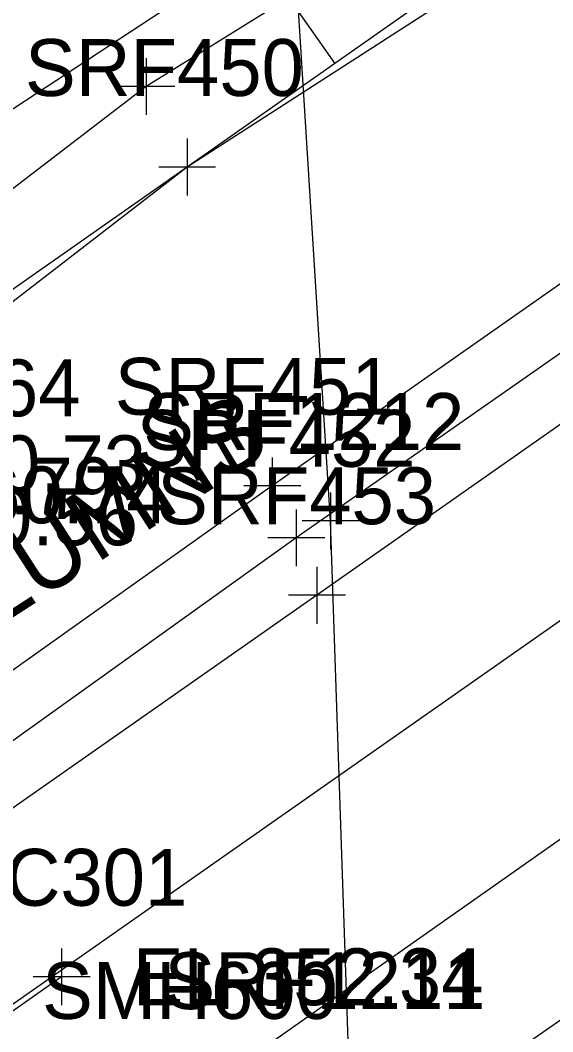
# Model space of a CAD drawing. Extents: x 941041 to 969446, y 397014 to 416764.
# Drawn here: x 951899.2 to 951936.7, y 403216.6 to 403287.7 of the extents above; entities that cross this region are included whole.
import ezdxf

# ---------------------------------------------------------------- set-up
doc = ezdxf.new("R2010")
doc.units = 0
for name, color, linetype in [('SURVEY - CENTERLINE - Preliminary', 7, 'Continuous'), ('SURVEY - CENTERLINE - Preliminary Curve Text', 7, 'Continuous'), ('SURVEY - DRAINAGE - Area Shapes', 7, 'Continuous'), ('SURVEY - DTM - Breaklines', 7, 'Continuous'), ('SURVEY - DTM - Breaklines - Points - Locators', 7, 'Continuous'), ('SURVEY - DTM - Breaklines - Points - Numbers', 7, 'Continuous'), ('SURVEY - NON-TRANSPORTATION - Features - Points - Elevations', 7, 'Continuous'), ('SURVEY - NON-TRANSPORTATION - Features Text', 7, 'Continuous'), ('SURVEY - ROADSIDE BARRIERS - Points - Numbers', 7, 'Continuous'), ('SURVEY - ROADSIDE BARRIERS with Text', 7, 'Continuous'), ('SURVEY - TRAFFIC CONTROL - Pavement Marking - Points - Elevations', 7, 'Continuous'), ('SURVEY - TRAFFIC CONTROL - Pavement Marking - Points - Locators', 7, 'Continuous'), ('SURVEY - TRAFFIC CONTROL - Pavement Marking - Points - Numbers', 7, 'Continuous'), ('SURVEY - TRAFFIC CONTROL - Pavement Marking with Text', 7, 'Continuous'), ('SURVEY - TRANSPORTATION - Features', 7, 'Continuous'), ('SURVEY - TRANSPORTATION - Features - Points - Locators', 7, 'Continuous'), ('SURVEY - TRANSPORTATION - Features - Points - Numbers', 7, 'Continuous'), ('SURVEY - TRANSPORTATION - Roads', 7, 'Continuous'), ('SURVEY - TRANSPORTATION - Roads - Points - Locators', 7, 'Continuous'), ('SURVEY - TRANSPORTATION - Roads - Points - Numbers', 7, 'Continuous'), ('SURVEY - UTILITIES - Telephone (Underground) - Points - Locators', 7, 'Continuous'), ('SURVEY - UTILITIES - Telephone (Underground) - Points - Numbers', 7, 'Continuous'), ('SURVEY - UTILITIES - Telephone (Underground) with Text', 7, 'Continuous')]:
    doc.layers.add(name, color=color, linetype=linetype)

msp = doc.modelspace()

# ---------------------------------------------------------------- linework, layer by layer
at = {"layer": 'SURVEY - CENTERLINE - Preliminary'}
msp.add_line((950966.245, 402614.807), (953884.308, 404661.516), dxfattribs=at)
msp.add_line((950966.245, 402614.807), (953884.308, 404661.516), dxfattribs=at)
msp.add_line((950966.245, 402614.807), (953884.308, 404661.516), dxfattribs=at)
at = {"layer": 'SURVEY - CENTERLINE - Preliminary Curve Text'}
msp.add_line((951921.361, 403284.718), (951918.49, 403288.812), dxfattribs=at)
at = {"layer": 'SURVEY - DRAINAGE - Area Shapes'}
msp.add_lwpolyline([(950765.728, 402528.114), (950855.069, 402487.284), (951056.086, 402625.135), (951609.085, 403015.699), (952524.782, 403657.049), (952475.834, 403724.713)], dxfattribs=at)
at = {"layer": 'SURVEY - DTM - Breaklines'}
for points in [[(952483.821, 403681.923), (952427.265, 403642.384), (952380.72, 403610.675), (952332.464, 403575.376), (952287.62, 403545.125), (952237.006, 403508.601), (952191.858, 403479.997), (952144.057, 403444.492), (952098.2, 403411.833), (952049.796, 403377.017), (952005.423, 403346.019), (951961.718, 403316.376), (951908.098, 403283.075), (951836.083, 403227.905)], [(952485.247, 403679.95), (952429.134, 403639.426), (952382.713, 403607.614), (952334.171, 403572.431), (952289.83, 403541.569), (952238.453, 403506.067), (952195.256, 403475.234), (952146.225, 403440.76), (952099.318, 403409.752), (952050.917, 403375.533), (952007.428, 403342.257), (951963.47, 403311.228), (951910.975, 403277.413), (951839.649, 403222.377)]]:
    msp.add_lwpolyline(points, dxfattribs=at)
at = {"layer": 'SURVEY - DTM - Breaklines - Points - Locators'}
for p, q in [((951908.098, 403285.075), (951908.098, 403281.075)), ((951910.098, 403283.075), (951906.098, 403283.075)), ((951910.975, 403279.413), (951910.975, 403275.413)), ((951912.975, 403277.413), (951908.975, 403277.413))]:
    msp.add_line(p, q, dxfattribs=at)
at = {"layer": 'SURVEY - ROADSIDE BARRIERS with Text'}
msp.add_lwpolyline([(952024.107, 403361.82), (952000.976, 403347.063), (951958.798, 403320.17), (951916.648, 403293.272), (951886.064, 403273.195), (951843.686, 403243.552)], dxfattribs=at)
at = {"layer": 'SURVEY - TRAFFIC CONTROL - Pavement Marking - Points - Locators'}
for p, q in [((951902.139, 403222.442), (951902.139, 403218.442)), ((951904.139, 403220.442), (951900.139, 403220.442))]:
    msp.add_line(p, q, dxfattribs=at)
at = {"layer": 'SURVEY - TRAFFIC CONTROL - Pavement Marking with Text'}
msp.add_lwpolyline([(951902.139, 403220.442), (951869.821, 403197.714), (951833.327, 403172.111)], dxfattribs=at)
at = {"layer": 'SURVEY - TRANSPORTATION - Features'}
msp.add_lwpolyline([(952622.56, 403749.526), (952577.795, 403717.921), (952532.084, 403686.84), (952486.03, 403653.054), (952440.272, 403622.505), (952394.742, 403590.127), (952344.145, 403555.615), (952299.808, 403523.267), (952250.195, 403489.242), (952206.862, 403458.084), (952156.297, 403423.746), (952110.495, 403390.56), (952062.35, 403358.408), (952017.69, 403325.176), (951971.922, 403293.521), (951916.962, 403254.987), (951879.973, 403228.711), (951856.725, 403212.679)], dxfattribs=at)
at = {"layer": 'SURVEY - TRANSPORTATION - Features - Points - Locators'}
for p, q in [((951916.962, 403256.987), (951916.962, 403252.987)), ((951918.962, 403254.987), (951914.962, 403254.987))]:
    msp.add_line(p, q, dxfattribs=at)
at = {"layer": 'SURVEY - TRANSPORTATION - Roads'}
for points in [[(952625.222, 403746.95), (952579.91, 403715.103), (952534.834, 403683.487), (952487.425, 403650.413), (952442.831, 403619.091), (952396.905, 403586.46), (952346.611, 403551.281), (952301.647, 403519.953), (952253.11, 403485.528), (952208.834, 403454.472), (952159.444, 403419.801), (952112.679, 403387.106), (952066.157, 403354.454), (952019.335, 403321.732), (951973.661, 403289.75), (951918.654, 403251.322), (951882.806, 403225.682), (951856.936, 403208.015)], [(952627.472, 403743.748), (952581.754, 403711.655), (952537.067, 403680.234), (952488.746, 403646.317), (952445.468, 403615.866), (952397.099, 403581.887), (952349.326, 403548.396), (952302.96, 403515.901), (952255.285, 403482.36), (952210.22, 403450.792), (952161.928, 403416.952), (952113.946, 403383.258), (952068.486, 403351.377), (952021.185, 403318.272), (951975.587, 403286.179), (951920.106, 403247.283), (951884.294, 403222.24), (951858.055, 403203.771)], [(952447.343, 403587.642), (952403.738, 403556.932), (952357.947, 403524.797), (952311.77, 403492.647), (952264.087, 403459.223), (952211.175, 403421.938), (952159.193, 403385.581), (952111.449, 403351.908), (952063.962, 403319.032), (952011.559, 403282.128), (951962.38, 403247.784), (951912.176, 403212.481), (951876.491, 403187.383), (951846.257, 403165.908)], [(952363.655, 403516.112), (952318.604, 403484.638), (952270.504, 403450.603), (952217.028, 403413.11), (952165.818, 403377.482), (952117.663, 403343.679), (952069.643, 403309.921), (952017.589, 403273.336), (951968.614, 403239.234), (951919.386, 403204.954), (951881.031, 403178.287), (951848.447, 403157.23)]]:
    msp.add_lwpolyline(points, dxfattribs=at)
at = {"layer": 'SURVEY - TRANSPORTATION - Roads - Points - Locators'}
for p, q in [((951918.654, 403253.322), (951918.654, 403249.322)), ((951920.654, 403251.322), (951916.654, 403251.322)), ((951920.106, 403249.283), (951920.106, 403245.283)), ((951922.106, 403247.283), (951918.106, 403247.283))]:
    msp.add_line(p, q, dxfattribs=at)
at = {"layer": 'SURVEY - UTILITIES - Telephone (Underground) - Points - Locators'}
for p, q in [((951921.072, 403254.511), (951921.072, 403250.511)), ((951923.072, 403252.511), (951919.072, 403252.511))]:
    msp.add_line(p, q, dxfattribs=at)
at = {"layer": 'SURVEY - UTILITIES - Telephone (Underground) with Text'}
msp.add_lwpolyline([(951904.603, 402973.169), (951905.577, 402979.767), (951910.846, 402997.186), (951914.788, 403064.244), (951919.741, 403112.424), (951920.389, 403177.557), (951921.214, 403191.192), (951922.129, 403203.906), (951922.407, 403213.171), (951921.072, 403252.511), (951917.249, 403313.567)], dxfattribs=at)

# ---------------------------------------------------------------- texts
at = {"layer": 'SURVEY - DTM - Breaklines - Points - Numbers'}
msp.add_text('SRF450', height=4, dxfattribs=at).set_placement((951899.562, 403282.413))
at = {"layer": 'SURVEY - NON-TRANSPORTATION - Features - Points - Elevations'}
for s, p in [('EL-360.73', (951883.395, 403254.537)), ('EL-360.79', (951881.213, 403252.977)), ('EL-360.74', (951884.973, 403252.348)), ('EL-360.56', (951882.833, 403250.801))]:
    msp.add_text(s, height=4, dxfattribs=at).set_placement(p)
at = {"layer": 'SURVEY - NON-TRANSPORTATION - Features Text'}
msp.add_text('COLUMNS', height=4.998, rotation=32.78428, dxfattribs=at).set_placement((951888.951, 403239.433))
at = {"layer": 'SURVEY - ROADSIDE BARRIERS - Points - Numbers'}
msp.add_text('SRF464', height=4, dxfattribs=at).set_placement((951883.842, 403259.875))
at = {"layer": 'SURVEY - TRAFFIC CONTROL - Pavement Marking - Points - Elevations'}
msp.add_text('EL-352.34', height=4, dxfattribs=at).set_placement((951907.139, 403218.442))
at = {"layer": 'SURVEY - TRAFFIC CONTROL - Pavement Marking - Points - Numbers'}
msp.add_text('SSC301', height=4, dxfattribs=at).set_placement((951891.057, 403225.442))
at = {"layer": 'SURVEY - TRANSPORTATION - Features - Points - Numbers'}
msp.add_text('SRF451', height=4, dxfattribs=at).set_placement((951905.88, 403259.987))
at = {"layer": 'SURVEY - TRANSPORTATION - Roads - Points - Numbers'}
for s, p in [('SRF452', (951907.414, 403256.322)), ('SRF453', (951908.866, 403252.283)), ('SMH600', (951900.763, 403217.481))]:
    msp.add_text(s, height=4, dxfattribs=at).set_placement(p)
at = {"layer": 'SURVEY - UTILITIES - Telephone (Underground) - Points - Numbers'}
for s, p in [('SRF1212', (951907.88, 403257.511)), ('SRF1211', (951909.373, 403218.171))]:
    msp.add_text(s, height=4, dxfattribs=at).set_placement(p)

doc.saveas('drawing.dxf')
